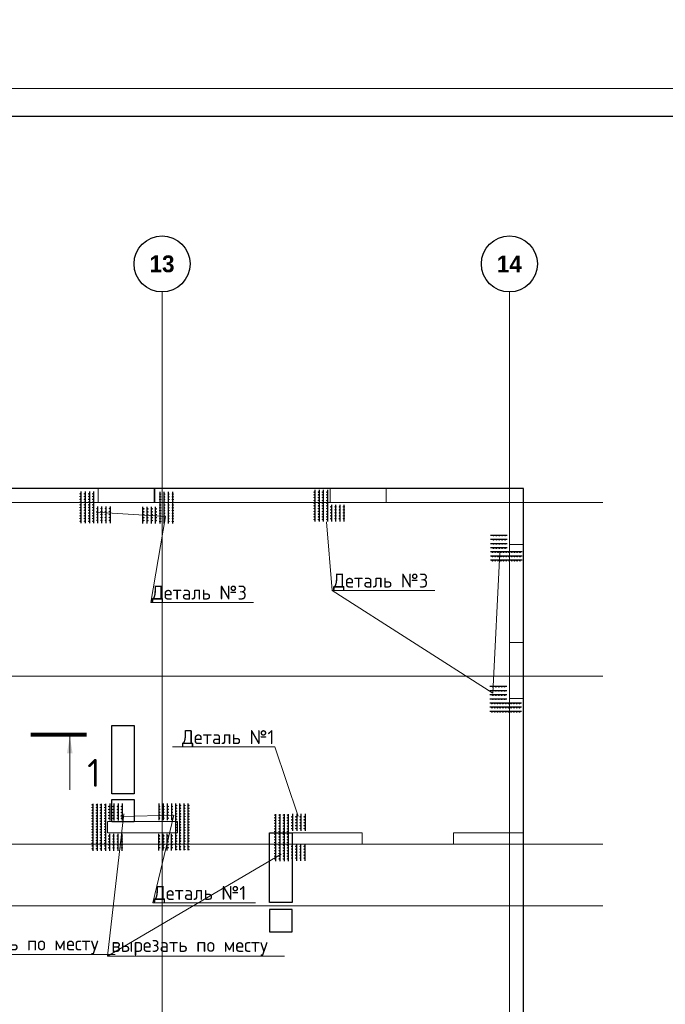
# Model space of a CAD drawing. Header units: millimetres. Extents: x -42044588 to 856694, y -806701 to 941911.
# Tile 748 of 1056: x 237369 to 248893, y -274824 to -257242. Entities that reach past the tile are written whole.
import ezdxf
from ezdxf import colors
from ezdxf.entities.mleader import LeaderData, LeaderLine
from ezdxf.math import Vec2, Vec3

# ---------------------------------------------------------------- set-up
doc = ezdxf.new("R2010")
doc.units = ezdxf.units.MM
for name, pattern in [('______5', [1100, 800, -100, 100, -100]), ('DASHED', [7, 5, -2, 0]), ('осевая', [50.8, 31.75, -6.35, 6.35, -6.35])]:
    doc.linetypes.add(name, pattern=pattern)
doc.layers.add('0 @ 100', color=7, linetype='Continuous')
doc.layers.add('ТОЛСТЫЕ_ОСНОВНЫЕ', color=6, linetype='Continuous')
doc.layers.add('Колонна_ бетон', color=7, linetype='Continuous', lineweight=50, true_color=0xb4b496)
for name, color, linetype, lineweight in [('Оси', 40, '______5', 18), ('осн.сетка', 4, 'Continuous', 60), ('Перекрытие ж_бетон', 1, 'Continuous', 30), ('подоснова', 151, 'Continuous', 5), ('размер', 1, 'Continuous', 25), ('РАЗМЕРЫ', 1, 'Continuous', 9), ('СТЕНЫ', 3, 'Continuous', 30), ('ТОНКИЕ', 7, 'Continuous', 9), ('Узлы', 7, 'Continuous', 0)]:
    doc.layers.add(name, color=color, linetype=linetype, lineweight=lineweight)
doc.styles.add('Century Gothic', font='GOTHIC.TTF')
doc.styles.add('GOST-2.304_Type-B', font='GOST_Common.ttf')
doc.styles.add('ГОСТ', font='GOST_Common.ttf')

# ---------------------------------------------------------------- blocks, each defined once
blk = doc.blocks.new('*U6686')
at = {"layer": 'ТОЛСТЫЕ_ОСНОВНЫЕ', "color": 6}
blk.add_lwpolyline([(20, 5), (886, 5), (886, 415), (20, 415)], close=True, dxfattribs=at)
at = {"layer": 'ТОНКИЕ'}
blk.add_lwpolyline([(0, 0), (891, 0), (891, 420), (0, 420)], close=True, dxfattribs=at)
blk = doc.blocks.new('NSY101')
at = {"color": 0, "linetype": 'ByBlock', "lineweight": -2}
blk.add_circle((0, 0), 50, dxfattribs=at)
blk = doc.blocks.new('СЛОЖНЫЙ_ОБЪЕКТ_20')
at = {"layer": 'Оси', "color": 16, "linetype": 'Continuous', "lineweight": 25, "transparency": 33554687, "xscale": 9.999999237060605, "yscale": 9.999999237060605, "zscale": 9.999999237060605}
blk.add_blockref('NSY101', (45313, -989), dxfattribs=at)
at = {"layer": 'Оси', "color": 16, "linetype": 'Continuous', "lineweight": 25, "transparency": 33554687, "insert": (45313, -989), "char_height": 300, "width": 620, "attachment_point": 5, "style": 'Century Gothic'}
blk.add_mtext('\\A1;{\\fCentury Gothic|i0|b1;\\H300.000000;\\W1.000000;\\C16;13}\\P', dxfattribs=at)
blk = doc.blocks.new('СЛОЖНЫЙ_ОБЪЕКТ_21')
at = {"layer": 'Оси', "color": 16, "linetype": 'Continuous', "lineweight": 25, "transparency": 33554687, "xscale": 9.999999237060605, "yscale": 9.999999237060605, "zscale": 9.999999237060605}
blk.add_blockref('NSY101', (51513, -989), dxfattribs=at)
at = {"layer": 'Оси', "color": 16, "linetype": 'Continuous', "lineweight": 25, "transparency": 33554687, "insert": (51513, -989), "char_height": 300, "width": 620, "attachment_point": 5, "style": 'Century Gothic'}
blk.add_mtext('\\A1;{\\fCentury Gothic|i0|b1;\\H300.000000;\\W1.000000;\\C16;14}\\P', dxfattribs=at)
blk = doc.blocks.new('оси блок 2')
at = {"layer": 'Оси', "color": 16, "linetype": 'осевая', "lineweight": 0, "ltscale": 0.25, "transparency": 33554687}
for p, q in [((-45104.7, -322543), (-45104.7, -347914.1)), ((-38904.7, -322543), (-38904.7, -347914.1)), ((-89822.3, -326301.3), (-37238.5, -326301.3)), ((-89822.3, -329401.3), (-37238.5, -329401.3)), ((-89822.3, -332401.3), (-37238.5, -332401.3)), ((-89822.3, -333501.3), (-37238.5, -333501.3))]:
    blk.add_line(p, q, dxfattribs=at)
at = {"layer": 'Оси', "color": 16, "linetype": 'Continuous', "lineweight": 25, "transparency": 33554687}
for name in ['СЛОЖНЫЙ_ОБЪЕКТ_20', 'СЛОЖНЫЙ_ОБЪЕКТ_21']:
    blk.add_blockref(name, (-90418.2, -321053.5), dxfattribs=at)
blk = doc.blocks.new('подложка стн 1-го этажа')
at = {"layer": 'Колонна_ бетон', "color": 252, "linetype": 'DASHED', "lineweight": 0, "ltscale": 0.5, "true_color": 0x939598, "transparency": 33554687}
for p, q in [((55094, 26362, -200), (55094, 26362, -200)), ((54844, 26112, -200), (54844, 26112, -200)), ((47669, 20412, -200), (47669, 20212, -200)), ((48919, 20412, -200), (47669, 20412, -200)), ((47669, 20412, -200), (47669, 20412, -200)), ((48919, 20412, -200), (48919, 20412, -200)), ((48919, 20212, -200), (48919, 20412, -200)), ((47669, 20212, -200), (47669, 20212, -200)), ((48919, 20212, -200), (47669, 20212, -200)), ((48919, 20212, -200), (48919, 20212, -200)), ((50964, 20212, -200), (50964, 20012, -200)), ((50964, 20212, -200), (50964, 20212, -200)), ((52214, 20212, -200), (50964, 20212, -200)), ((52214, 20212, -200), (52214, 20012, -200)), ((52214, 20212, -200), (52214, 20212, -200)), ((50964, 20012, -200), (50964, 20012, -200)), ((50964, 20012, -200), (52214, 20012, -200)), ((52214, 20012, -200), (52214, 20012, -200))]:
    blk.add_line(p, q, dxfattribs=at)
for points, elevation in [([(47504, 26362), (48504, 26362), (48504, 26112), (47504, 26112)], -360), ([(47504, 26362), (48514, 26362), (48514, 26112), (47504, 26112)], -560), ([(51644, 26362), (52644, 26362), (52644, 26112), (51644, 26112)], -360), ([(54844, 26362), (55094, 26362), (55094, 25362), (54844, 25362)], -560), ([(54844, 23612), (55094, 23612), (55094, 22612), (54844, 22612)], -360), ([(54844, 23612), (55094, 23612), (55094, 22612), (54844, 22612)], -560), ([(55094, 20212), (53844, 20212), (53844, 20012), (55094, 20012)], -560)]:
    blk.add_lwpolyline(points, close=True, dxfattribs=dict(at, elevation=elevation))
at = {"layer": 'СТЕНЫ', "color": 252, "linetype": 'DASHED', "lineweight": 0, "ltscale": 0.5, "true_color": 0x939598, "transparency": 33554687}
for p, q in [((53844, 20212, -200), (54844, 20212, -200)), ((53844, 20012, -200), (53844, 20212, -200)), ((53844, 20212, -200), (53844, 20212, -200)), ((54844, 20212, -200), (54844, 20212, -200)), ((53844, 20012, -200), (53844, 20012, -200)), ((53844, 20012, -200), (54844, 20012, -200)), ((54844, 20012, -200), (54844, 20012, -200))]:
    blk.add_line(p, q, dxfattribs=at)
blk = doc.blocks.new('цукцкц')
at = {"layer": 'Перекрытие ж_бетон', "elevation": 4500}
blk.add_lwpolyline([(-255116, -608534), (-255116, -608933), (-255516, -608933), (-255516, -608534)], close=True, dxfattribs=at)
blk = doc.blocks.new('отв +6900')
at = {"layer": 'Перекрытие ж_бетон', "color": 1}
for points in [[(-226157, -172199), (-225757, -172199), (-225757, -173419), (-226157, -173419)], [(-223341, -174121), (-222941, -174121), (-222941, -175361), (-223341, -175361)]]:
    blk.add_lwpolyline(points, close=True, dxfattribs=at)
at = {"layer": 'РАЗМЕРЫ', "color": 1, "lineweight": 30}
blk.add_lwpolyline([(-222941, -175489), (-223341, -175489), (-223341, -175889), (-222941, -175889)], close=True, dxfattribs=at)
at = {"color": 1, "rotation": 90}
blk.add_blockref('цукцкц', (-834690, 81595), dxfattribs=at)
blk = doc.blocks.new('деталь 1')
at = {"layer": 'осн.сетка', "color": 3, "lineweight": 25, "ltscale": 100}
for points in [[(263119, 23421), (263119, 20072)], [(263419, 23421), (263419, 20072)], [(263719, 23421), (263719, 20072)], [(264019, 23421), (264019, 20072)], [(264319, 23444), (264319, 22244)], [(264619, 23444), (264619, 22244)], [(264919, 23444), (264919, 22244)], [(265219, 23444), (265219, 22244)], [(264319, 20081), (264319, 21281)], [(264619, 20081), (264619, 21281)], [(264919, 20081), (264919, 21281)], [(265219, 20081), (265219, 21281)]]:
    blk.add_lwpolyline(points, dxfattribs=at)
at = {"layer": 'размер', "lineweight": 25, "ltscale": 2}
for centre, radius in [((263087, 23363), 25.2), ((263387, 23363), 25.2), ((263687, 23363), 25.2), ((263987, 23363), 25.2), ((264285, 23234), 27), ((264585, 23234), 27), ((264885, 23234), 27), ((265185, 23234), 27), ((263087, 23167), 25.2), ((263087, 22971), 25.2), ((263087, 22775), 25.2), ((263087, 22579), 25.2), ((263387, 23167), 25.2), ((263387, 22971), 25.2), ((263387, 22775), 25.2), ((263387, 22579), 25.2), ((263687, 23167), 25.2), ((263687, 22971), 25.2), ((263687, 22775), 25.2), ((263687, 22579), 25.2), ((263987, 23167), 25.2), ((263987, 22971), 25.2), ((263987, 22775), 25.2), ((263987, 22579), 25.2), ((264285, 23024), 27), ((264285, 22814), 27), ((264285, 22604), 27), ((264585, 23024), 27), ((264585, 22814), 27), ((264585, 22604), 27), ((264885, 23024), 27), ((264885, 22814), 27), ((264885, 22604), 27), ((265185, 23024), 27), ((265185, 22814), 27), ((265185, 22604), 27), ((263087, 22383), 25.2), ((263087, 22187), 25.2), ((263087, 21991), 25.2), ((263087, 21795), 25.2), ((263387, 22383), 25.2), ((263387, 22187), 25.2), ((263387, 21991), 25.2), ((263387, 21795), 25.2), ((263687, 22383), 25.2), ((263687, 22187), 25.2), ((263687, 21991), 25.2), ((263687, 21795), 25.2), ((263987, 22383), 25.2), ((263987, 22187), 25.2), ((263987, 21991), 25.2), ((263987, 21795), 25.2), ((264285, 22394), 27), ((264585, 22394), 27), ((264885, 22394), 27), ((265185, 22394), 27), ((263087, 21599), 25.2), ((263087, 21403), 25.2), ((263087, 21207), 25.2), ((263387, 21599), 25.2), ((263387, 21403), 25.2), ((263387, 21207), 25.2), ((263687, 21599), 25.2), ((263687, 21403), 25.2), ((263687, 21207), 25.2), ((263987, 21599), 25.2), ((263987, 21403), 25.2), ((263987, 21207), 25.2), ((264285, 21131), 27), ((264585, 21131), 27), ((264885, 21131), 27), ((265185, 21131), 27), ((263087, 21011), 25.2), ((263087, 20815), 25.2), ((263087, 20619), 25.2), ((263087, 20423), 25.2), ((263387, 21011), 25.2), ((263387, 20815), 25.2), ((263387, 20619), 25.2), ((263387, 20423), 25.2), ((263687, 21011), 25.2), ((263687, 20815), 25.2), ((263687, 20619), 25.2), ((263687, 20423), 25.2), ((263987, 21011), 25.2), ((263987, 20815), 25.2), ((263987, 20619), 25.2), ((263987, 20423), 25.2), ((264285, 20921), 27), ((264285, 20711), 27), ((264285, 20501), 27), ((264585, 20921), 27), ((264585, 20711), 27), ((264585, 20501), 27), ((264885, 20921), 27), ((264885, 20711), 27), ((264885, 20501), 27), ((265185, 20921), 27), ((265185, 20711), 27), ((265185, 20501), 27), ((263087, 20227), 25.2), ((263387, 20227), 25.2), ((263687, 20227), 25.2), ((263987, 20227), 25.2), ((264285, 20291), 27), ((264585, 20291), 27), ((264885, 20291), 27), ((265185, 20291), 27)]:
    blk.add_circle(centre, radius, dxfattribs=at)
blk = doc.blocks.new('_None')

msp = doc.modelspace()

# ---------------------------------------------------------------- linework, layer by layer
at = {"layer": 'осн.сетка', "color": 3, "lineweight": 25, "ltscale": 100}
for points in [[(242638.249, -265639.212), (242638.249, -266204.728)], [(242713.249, -265639.212), (242713.249, -266204.728)], [(242788.249, -265639.212), (242788.249, -266204.728)], [(242863.249, -265639.212), (242863.249, -266204.728)], [(238462.885, -265669.074), (238462.885, -266234.589)], [(238537.885, -265669.074), (238537.885, -266234.589)], [(238612.885, -265669.074), (238612.885, -266234.589)], [(238687.885, -265669.074), (238687.885, -266234.589)], [(239869.266, -265672.825), (239869.266, -266238.34)], [(239944.266, -265672.825), (239944.266, -266238.34)], [(240019.266, -265672.825), (240019.266, -266238.34)], [(240094.266, -265672.825), (240094.266, -266238.34)], [(238762.885, -266234.894), (238762.885, -265934.894)], [(238837.885, -266234.894), (238837.885, -265934.894)], [(238912.885, -266234.894), (238912.885, -265934.894)], [(238987.885, -266234.894), (238987.885, -265934.894)], [(239569.266, -266238.645), (239569.266, -265938.645)], [(239644.266, -266238.645), (239644.266, -265938.645)], [(239719.266, -266238.645), (239719.266, -265938.645)], [(239794.266, -266238.645), (239794.266, -265938.645)], [(242938.249, -266205.032), (242938.249, -265905.032)], [(243013.249, -266205.032), (243013.249, -265905.032)], [(243088.249, -266205.032), (243088.249, -265905.032)], [(243163.249, -266205.032), (243163.249, -265905.032)], [(245772.525, -266444.349), (246072.525, -266444.349)], [(245772.525, -266519.349), (246072.525, -266519.349)], [(245772.525, -266594.349), (246072.525, -266594.349)], [(245772.525, -266669.349), (246072.525, -266669.349)], [(246338.345, -266744.349), (245772.829, -266744.349)], [(246338.345, -266819.349), (245772.829, -266819.349)], [(246338.345, -266894.349), (245772.829, -266894.349)], [(245762.508, -269143.795), (246062.508, -269143.795)], [(245762.508, -269218.795), (246062.508, -269218.795)], [(245762.508, -269293.795), (246062.508, -269293.795)], [(245762.508, -269368.795), (246062.508, -269368.795)], [(246328.328, -269443.795), (245762.813, -269443.795)], [(246328.328, -269518.795), (245762.813, -269518.795)], [(246328.328, -269593.795), (245762.813, -269593.795)]]:
    msp.add_lwpolyline(points, dxfattribs=at)
at = {"layer": 'Перекрытие ж_бетон'}
msp.add_lwpolyline([(243309.945, -282512.648), (246359.945, -282512.648), (246359.945, -265612.648), (236309.945, -265612.648), (236309.945, -265612.648), (232959.945, -265612.648), (232959.945, -265612.648), (231159.945, -265612.648)], dxfattribs=at)
at = {"layer": 'размер', "lineweight": 25, "ltscale": 2}
for centre, radius in [((238455.041, -265708.592), 6.3), ((238455.041, -265757.592), 6.3), ((238455.041, -265806.592), 6.3), ((238530.041, -265708.592), 6.3), ((238530.041, -265757.592), 6.3), ((238530.041, -265806.592), 6.3), ((238605.041, -265708.592), 6.3), ((238605.041, -265757.592), 6.3), ((238605.041, -265806.592), 6.3), ((238680.041, -265708.592), 6.3), ((238680.041, -265757.592), 6.3), ((238680.041, -265806.592), 6.3), ((239877.11, -265712.343), 6.3), ((239877.11, -265761.343), 6.3), ((239877.11, -265810.343), 6.3), ((239952.11, -265712.343), 6.3), ((239952.11, -265761.343), 6.3), ((239952.11, -265810.343), 6.3), ((240027.11, -265712.343), 6.3), ((240027.11, -265761.343), 6.3), ((240027.11, -265810.343), 6.3), ((240102.11, -265712.343), 6.3), ((240102.11, -265761.343), 6.3), ((240102.11, -265810.343), 6.3), ((242630.405, -265678.731), 6.3), ((242630.405, -265727.731), 6.3), ((242630.405, -265776.731), 6.3), ((242630.405, -265825.731), 6.3), ((242705.405, -265678.731), 6.3), ((242705.405, -265727.731), 6.3), ((242705.405, -265776.731), 6.3), ((242705.405, -265825.731), 6.3), ((242780.405, -265678.731), 6.3), ((242780.405, -265727.731), 6.3), ((242780.405, -265776.731), 6.3), ((242780.405, -265825.731), 6.3), ((242855.405, -265678.731), 6.3), ((242855.405, -265727.731), 6.3), ((242855.405, -265776.731), 6.3), ((242855.405, -265825.731), 6.3), ((238455.041, -265855.592), 6.3), ((238455.041, -265904.592), 6.3), ((238455.041, -265953.592), 6.3), ((238455.041, -266002.592), 6.3), ((238530.041, -265855.592), 6.3), ((238530.041, -265904.592), 6.3), ((238530.041, -265953.592), 6.3), ((238530.041, -266002.592), 6.3), ((238605.041, -265855.592), 6.3), ((238605.041, -265904.592), 6.3), ((238605.041, -265953.592), 6.3), ((238605.041, -266002.592), 6.3), ((238680.041, -265855.592), 6.3), ((238680.041, -265904.592), 6.3), ((238680.041, -265953.592), 6.3), ((238680.041, -266002.592), 6.3), ((238754.481, -265972.394), 6.75), ((238829.481, -265972.394), 6.75), ((238904.481, -265972.394), 6.75), ((238979.481, -265972.394), 6.75), ((239577.67, -265976.145), 6.75), ((239652.67, -265976.145), 6.75), ((239727.67, -265976.145), 6.75), ((239802.67, -265976.145), 6.75), ((239877.11, -265859.343), 6.3), ((239877.11, -265908.343), 6.3), ((239877.11, -265957.343), 6.3), ((239877.11, -266006.343), 6.3), ((239952.11, -265859.343), 6.3), ((239952.11, -265908.343), 6.3), ((239952.11, -265957.343), 6.3), ((239952.11, -266006.343), 6.3), ((240027.11, -265859.343), 6.3), ((240027.11, -265908.343), 6.3), ((240027.11, -265957.343), 6.3), ((240027.11, -266006.343), 6.3), ((240102.11, -265859.343), 6.3), ((240102.11, -265908.343), 6.3), ((240102.11, -265957.343), 6.3), ((240102.11, -266006.343), 6.3), ((242630.405, -265874.731), 6.3), ((242630.405, -265923.731), 6.3), ((242630.405, -265972.731), 6.3), ((242705.405, -265874.731), 6.3), ((242705.405, -265923.731), 6.3), ((242705.405, -265972.731), 6.3), ((242780.405, -265874.731), 6.3), ((242780.405, -265923.731), 6.3), ((242780.405, -265972.731), 6.3), ((242855.405, -265874.731), 6.3), ((242855.405, -265923.731), 6.3), ((242855.405, -265972.731), 6.3), ((242929.845, -265942.532), 6.75), ((242929.845, -265995.032), 6.75), ((243004.845, -265942.532), 6.75), ((243004.845, -265995.032), 6.75), ((243079.845, -265942.532), 6.75), ((243079.845, -265995.032), 6.75), ((243154.845, -265942.532), 6.75), ((243154.845, -265995.032), 6.75), ((238455.041, -266051.592), 6.3), ((238455.041, -266100.592), 6.3), ((238455.041, -266149.592), 6.3), ((238530.041, -266051.592), 6.3), ((238530.041, -266100.592), 6.3), ((238530.041, -266149.592), 6.3), ((238605.041, -266051.592), 6.3), ((238605.041, -266100.592), 6.3), ((238605.041, -266149.592), 6.3), ((238680.041, -266051.592), 6.3), ((238680.041, -266100.592), 6.3), ((238680.041, -266149.592), 6.3), ((238754.481, -266024.894), 6.75), ((238754.481, -266077.394), 6.75), ((238754.481, -266129.894), 6.75), ((238754.481, -266182.394), 6.75), ((238829.481, -266024.894), 6.75), ((238829.481, -266077.394), 6.75), ((238829.481, -266129.894), 6.75), ((238829.481, -266182.394), 6.75), ((238904.481, -266024.894), 6.75), ((238904.481, -266077.394), 6.75), ((238904.481, -266129.894), 6.75), ((238904.481, -266182.394), 6.75), ((238979.481, -266024.894), 6.75), ((238979.481, -266077.394), 6.75), ((238979.481, -266129.894), 6.75), ((238979.481, -266182.394), 6.75), ((239577.67, -266028.645), 6.75), ((239577.67, -266081.145), 6.75), ((239577.67, -266133.645), 6.75), ((239577.67, -266186.145), 6.75), ((239652.67, -266028.645), 6.75), ((239652.67, -266081.145), 6.75), ((239652.67, -266133.645), 6.75), ((239652.67, -266186.145), 6.75), ((239727.67, -266028.645), 6.75), ((239727.67, -266081.145), 6.75), ((239727.67, -266133.645), 6.75), ((239727.67, -266186.145), 6.75), ((239802.67, -266028.645), 6.75), ((239802.67, -266081.145), 6.75), ((239802.67, -266133.645), 6.75), ((239802.67, -266186.145), 6.75), ((239877.11, -266055.343), 6.3), ((239877.11, -266104.343), 6.3), ((239877.11, -266153.343), 6.3), ((239952.11, -266055.343), 6.3), ((239952.11, -266104.343), 6.3), ((239952.11, -266153.343), 6.3), ((240027.11, -266055.343), 6.3), ((240027.11, -266104.343), 6.3), ((240027.11, -266153.343), 6.3), ((240102.11, -266055.343), 6.3), ((240102.11, -266104.343), 6.3), ((240102.11, -266153.343), 6.3), ((242630.405, -266021.731), 6.3), ((242630.405, -266070.731), 6.3), ((242630.405, -266119.731), 6.3), ((242630.405, -266168.731), 6.3), ((242705.405, -266021.731), 6.3), ((242705.405, -266070.731), 6.3), ((242705.405, -266119.731), 6.3), ((242705.405, -266168.731), 6.3), ((242780.405, -266021.731), 6.3), ((242780.405, -266070.731), 6.3), ((242780.405, -266119.731), 6.3), ((242780.405, -266168.731), 6.3), ((242855.405, -266021.731), 6.3), ((242855.405, -266070.731), 6.3), ((242855.405, -266119.731), 6.3), ((242855.405, -266168.731), 6.3), ((242929.845, -266047.532), 6.75), ((242929.845, -266100.032), 6.75), ((242929.845, -266152.532), 6.75), ((243004.845, -266047.532), 6.75), ((243004.845, -266100.032), 6.75), ((243004.845, -266152.532), 6.75), ((243079.845, -266047.532), 6.75), ((243079.845, -266100.032), 6.75), ((243079.845, -266152.532), 6.75), ((243154.845, -266047.532), 6.75), ((243154.845, -266100.032), 6.75), ((243154.845, -266152.532), 6.75), ((238455.041, -266198.592), 6.3), ((238530.041, -266198.592), 6.3), ((238605.041, -266198.592), 6.3), ((238680.041, -266198.592), 6.3), ((239877.11, -266202.343), 6.3), ((239952.11, -266202.343), 6.3), ((240027.11, -266202.343), 6.3), ((240102.11, -266202.343), 6.3), ((245825.025, -266452.753), 6.75), ((245825.025, -266527.753), 6.75), ((245877.525, -266452.753), 6.75), ((245877.525, -266527.753), 6.75), ((245930.025, -266452.753), 6.75), ((245930.025, -266527.753), 6.75), ((245982.525, -266452.753), 6.75), ((245982.525, -266527.753), 6.75), ((246035.025, -266452.753), 6.75), ((246035.025, -266527.753), 6.75), ((245825.025, -266602.753), 6.75), ((245825.025, -266677.753), 6.75), ((245877.525, -266602.753), 6.75), ((245877.525, -266677.753), 6.75), ((245930.025, -266602.753), 6.75), ((245930.025, -266677.753), 6.75), ((245982.525, -266602.753), 6.75), ((245982.525, -266677.753), 6.75), ((246035.025, -266602.753), 6.75), ((246035.025, -266677.753), 6.75), ((245808.826, -266752.192), 6.3), ((245808.826, -266827.192), 6.3), ((245857.826, -266752.192), 6.3), ((245857.826, -266827.192), 6.3), ((245906.826, -266752.192), 6.3), ((245906.826, -266827.192), 6.3), ((245955.826, -266752.192), 6.3), ((245955.826, -266827.192), 6.3), ((246004.826, -266752.192), 6.3), ((246004.826, -266827.192), 6.3), ((246053.826, -266752.192), 6.3), ((246053.826, -266827.192), 6.3), ((246102.826, -266752.192), 6.3), ((246102.826, -266827.192), 6.3), ((246151.826, -266752.192), 6.3), ((246151.826, -266827.192), 6.3), ((246200.826, -266752.192), 6.3), ((246200.826, -266827.192), 6.3), ((246249.826, -266752.192), 6.3), ((246249.826, -266827.192), 6.3), ((246298.826, -266752.192), 6.3), ((246298.826, -266827.192), 6.3), ((245808.826, -266902.192), 6.3), ((245857.826, -266902.192), 6.3), ((245906.826, -266902.192), 6.3), ((245955.826, -266902.192), 6.3), ((246004.826, -266902.192), 6.3), ((246053.826, -266902.192), 6.3), ((246102.826, -266902.192), 6.3), ((246151.826, -266902.192), 6.3), ((246200.826, -266902.192), 6.3), ((246249.826, -266902.192), 6.3), ((246298.826, -266902.192), 6.3), ((245815.008, -269152.199), 6.75), ((245867.508, -269152.199), 6.75), ((245920.008, -269152.199), 6.75), ((245972.508, -269152.199), 6.75), ((246025.008, -269152.199), 6.75), ((245815.008, -269227.199), 6.75), ((245815.008, -269302.199), 6.75), ((245867.508, -269227.199), 6.75), ((245867.508, -269302.199), 6.75), ((245920.008, -269227.199), 6.75), ((245920.008, -269302.199), 6.75), ((245972.508, -269227.199), 6.75), ((245972.508, -269302.199), 6.75), ((246025.008, -269227.199), 6.75), ((246025.008, -269302.199), 6.75), ((245798.81, -269451.639), 6.3), ((245798.81, -269526.639), 6.3), ((245815.008, -269377.199), 6.75), ((245847.81, -269451.639), 6.3), ((245847.81, -269526.639), 6.3), ((245867.508, -269377.199), 6.75), ((245896.81, -269451.639), 6.3), ((245896.81, -269526.639), 6.3), ((245920.008, -269377.199), 6.75), ((245945.81, -269451.639), 6.3), ((245945.81, -269526.639), 6.3), ((245972.508, -269377.199), 6.75), ((245994.81, -269451.639), 6.3), ((245994.81, -269526.639), 6.3), ((246025.008, -269377.199), 6.75), ((246043.81, -269451.639), 6.3), ((246043.81, -269526.639), 6.3), ((246092.81, -269451.639), 6.3), ((246092.81, -269526.639), 6.3), ((246141.81, -269451.639), 6.3), ((246141.81, -269526.639), 6.3), ((246190.81, -269451.639), 6.3), ((246190.81, -269526.639), 6.3), ((246239.81, -269451.639), 6.3), ((246239.81, -269526.639), 6.3), ((246288.81, -269451.639), 6.3), ((246288.81, -269526.639), 6.3), ((245798.81, -269601.639), 6.3), ((245847.81, -269601.639), 6.3), ((245896.81, -269601.639), 6.3), ((245945.81, -269601.639), 6.3), ((245994.81, -269601.639), 6.3), ((246043.81, -269601.639), 6.3), ((246092.81, -269601.639), 6.3), ((246141.81, -269601.639), 6.3), ((246190.81, -269601.639), 6.3), ((246239.81, -269601.639), 6.3), ((246288.81, -269601.639), 6.3)]:
    msp.add_circle(centre, radius, dxfattribs=at)
at = {"layer": 'Узлы', "color": 1, "linetype": 'Continuous', "lineweight": 0}
msp.add_line((238263.303, -270041.829, 2940), (238263.303, -270991.829, 2940), dxfattribs=at)
at = {"layer": 'Узлы', "color": 1, "linetype": 'Continuous', "lineweight": 0, "const_width": 70, "elevation": 2940}
msp.add_lwpolyline([(238563.303, -270006.829), (237563.303, -270006.829)], dxfattribs=at)
at = {"layer": 'Узлы', "color": 1, "linetype": 'Continuous', "lineweight": 0}
msp.add_solid([(238263.303, -270041.829, 2940), (238213.025, -270342.279, 2940), (238313.581, -270342.279, 2940)], dxfattribs=at)

# ---------------------------------------------------------------- block references
at = {"xscale": 100, "yscale": 100, "zscale": 100}
msp.add_blockref('*U6686', (191156.927, -300471.566), dxfattribs=at)
for name, p in [('подложка стн 1-го этажа', (191266.023, -291974.443, 560)), ('отв +6900', (465170.852, -97643.55, 200))]:
    msp.add_blockref(name, p)
at = {"layer": 'РАЗМЕРЫ'}
msp.add_blockref('оси блок 2', (285014.663, 60438.674), dxfattribs=at)
at = {"layer": 'РАЗМЕРЫ', "color": 1, "xscale": 0.25, "yscale": 0.25, "zscale": 0.25}
for p in [(172895.564, -277101.806), (176158.207, -277285.011)]:
    msp.add_blockref('деталь 1', p, dxfattribs=at)
at = {"layer": 'РАЗМЕРЫ', "color": 1, "xscale": 0.25, "yscale": 0.25, "zscale": 0.25, "rotation": 180}
msp.add_blockref('деталь 1', (306157.983, -266217.66), dxfattribs=at)

# ---------------------------------------------------------------- texts
at = {"layer": '0 @ 100', "char_height": 300, "width": 18500, "attachment_point": 1, "style": 'ГОСТ'}
for insert in [(164490.226, -237072.641), (67549.049, -238408.446)]:
    msp.add_mtext('\\pi-900,l900,t900;{\\C7;1.^IАрмирование монолитной плиты  состоит из основного армирования ∅10 А500С с шагом  200х200мм  в нижней зоне, основного армирования ∅10 А500С с шагом  200х200мм  в  верхней зоне и дополнительного армирования, указанного на схемах армирования.\\P2.^IАрмирование плиты предусмотрено отдельными  стержнями заводской длины по осям Х и Y. При недостатке заводской длины стержней для армирования плиты, стыки стержней осуществлять внахлестку без  сварки. Стыки арматуры внахлестку должны располагаться вразбежку (через шаг). См. деталь стыковки арматуры.\\P3.^IВерхнюю и нижнюю арматуру вязать вязальной проволокой через пересечение.  Стержни основной и дополнительной арматуры укладывать в соответствии с сечениями .\\P4.^IПо периметру плиты и у отверстий  у концов основной арматуры устанавливать П-образные элементы Ск1.\\P5.^IПозиции со знаком "*" укладываются с шагом 100 мм\\P6.^IДля фиксации в проектном положении стержней верхней сетки устанавливать фиксаторы Ф1 с шагом 600х600мм.\\P7.^IДиаметр оправки стержня при d<20мм - 5d, при d≥20мм - 8d\\P8.^IКаркасы поперечного армирования устанавливаются до начала устройство верхней сетки армирования.\\P9.^IОбрамления отверстий см. лист 8. В местах расположения отверстий осуществить прерывания основной и дополнительной сеток арматуры. Отверстия обрамляются двумя стержнями арматуры, расход стали на обрамление учтен на листе 25.\\P10.^IПроемы размерами до 300х300 допускается выполнять по месту методом алмазного бурения.}', dxfattribs=dict(at, insert=insert))
at = {"layer": 'Узлы', "color": 1, "linetype": 'Continuous', "lineweight": 0, "insert": (238693.303, -270691.829, 2940), "char_height": 500, "attachment_point": 5, "style": 'GOST-2.304_Type-B'}
msp.add_mtext_dynamic_manual_height_columns('1', width=723.87981, gutter_width=25, heights=[0], dxfattribs=at)

# ---------------------------------------------------------------- leaders
at = {"layer": 'подоснова', "color": 2, "ltscale": 0.3}
ml = msp.add_multileader_mtext('Standard', dxfattribs=at)
ml.set_content('Деталь №3', color=2, style='GOST-2.304_Type-B')
ml.set_leader_properties(color=256, linetype='ByLayer', lineweight=15)
ml.set_arrow_properties(name='NONE')
ml.build(insert=Vec2(0, 0))
ml.multileader.update_dxf_attribs({"text_left_attachment_type": 6, "text_right_attachment_type": 6, "dogleg_length": 0.1, "arrow_head_size": 18})
ctx = ml.context
ctx.base_point, ctx.char_height, ctx.arrow_head_size, ctx.landing_gap_size, ctx.plane_origin = Vec3(239711.889, -267646.743), 250, 18, 20, Vec3(243120.037, -256674.383)
ctx.left_attachment, ctx.right_attachment, ctx.text_align_type = 6, 6, 1
notes = []
notes.append((ctx, [(1, (1, 1, 0), (239711.789, -267646.743), (1, 0), 0.1, [(0, [(238736.579, -266035.453), (239972.737, -266110.666)], 0, [])])]))
ctx.mtext.insert, ctx.mtext.alignment, ctx.mtext.flow_direction = Vec3(240574.692, -267346.743), 2, 5
ml = msp.add_multileader_mtext('Standard', dxfattribs=at)
ml.set_content('Деталь №3', color=2, style='GOST-2.304_Type-B')
ml.set_leader_properties(color=256, linetype='ByLayer', lineweight=15)
ml.set_arrow_properties(name='NONE')
ml.build(insert=Vec2(0, 0))
ml.multileader.update_dxf_attribs({"text_left_attachment_type": 6, "text_right_attachment_type": 6, "dogleg_length": 0.1, "arrow_head_size": 18})
ctx = ml.context
ctx.base_point, ctx.char_height, ctx.arrow_head_size, ctx.landing_gap_size, ctx.plane_origin = Vec3(242949.171, -267432.392), 250, 18, 20, Vec3(247633.317, -256891.801)
ctx.left_attachment, ctx.right_attachment, ctx.text_align_type = 6, 6, 1
notes.append((ctx, [(1, (1, 1, 0), (242949.071, -267432.392), (1, 0), 0.1, [(1, [(245941.478, -266755.761), (245812.487, -269270.039)], 0, []), (2, [(242845.707, -266207.776)], 0, [])])]))
ctx.mtext.insert, ctx.mtext.alignment, ctx.mtext.flow_direction = Vec3(243811.974, -267132.392), 2, 5
at = {"layer": 'подоснова', "color": 5, "ltscale": 0.3}
ml = msp.add_multileader_mtext('Standard', dxfattribs=at)
ml.set_content('Деталь №1', color=5, style='GOST-2.304_Type-B')
ml.set_leader_properties(color=256, linetype='ByLayer', lineweight=15)
ml.set_arrow_properties(name='NONE')
ml.build(insert=Vec2(0, 0))
ml.multileader.update_dxf_attribs({"text_left_attachment_type": 6, "text_right_attachment_type": 6, "dogleg_length": 0.1, "arrow_head_size": 18})
ctx = ml.context
ctx.base_point, ctx.char_height, ctx.arrow_head_size, ctx.landing_gap_size, ctx.plane_origin = Vec3(240249.97, -270228.096), 250, 18, 20, Vec3(237356.736, -259438.712)
ctx.left_attachment, ctx.right_attachment, ctx.text_align_type = 6, 6, 1
notes.append((ctx, [(1, (1, 1, 0), (241925.676, -270228.096), (-1, 0), 0.1, [(1, [(242336.851, -271463.86)], 0, [])])]))
ctx.mtext.insert, ctx.mtext.alignment, ctx.mtext.flow_direction = Vec3(241087.773, -269928.096), 2, 5
ml = msp.add_multileader_mtext('Standard', dxfattribs=at)
ml.set_content('вырезать по месту', color=5, style='GOST-2.304_Type-B')
ml.set_leader_properties(color=256, linetype='ByLayer', lineweight=15)
ml.set_arrow_properties(name='NONE')
ml.build(insert=Vec2(0, 0))
ml.multileader.update_dxf_attribs({"text_left_attachment_type": 6, "text_right_attachment_type": 6, "dogleg_length": 0.1, "arrow_head_size": 18})
ctx = ml.context
ctx.base_point, ctx.char_height, ctx.arrow_head_size, ctx.landing_gap_size, ctx.plane_origin = Vec3(238939.205, -273963.166), 250, 18, 20, Vec3(236286.233, -262404.697)
ctx.left_attachment, ctx.right_attachment, ctx.text_align_type = 6, 6, 1
notes.append((ctx, [(0, (1, 1, 0), (238939.105, -273963.166), (1, 0), 0.1, [(1, [(242036.593, -272144.043)], 0, []), (0, [(239225.171, -271424.634)], 0, [])])]))
ctx.mtext.insert, ctx.mtext.alignment, ctx.mtext.flow_direction = Vec3(240401.061, -273638.166), 2, 5
ml = msp.add_multileader_mtext('Standard', dxfattribs=at)
ml.set_content('Деталь №1', color=5, style='GOST-2.304_Type-B')
ml.set_leader_properties(color=256, linetype='ByLayer', lineweight=15)
ml.set_arrow_properties(name='NONE')
ml.build(insert=Vec2(0, 0))
ml.multileader.update_dxf_attribs({"text_left_attachment_type": 6, "text_right_attachment_type": 6, "dogleg_length": 0.1, "arrow_head_size": 18})
ctx = ml.context
ctx.base_point, ctx.char_height, ctx.arrow_head_size, ctx.landing_gap_size, ctx.plane_origin = Vec3(239748.248, -273009.796), 250, 18, 20, Vec3(234194.402, -259442.38)
ctx.left_attachment, ctx.right_attachment, ctx.text_align_type = 6, 6, 1
notes.append((ctx, [(0, (1, 1, 0), (239748.148, -273009.796), (1, 0), 0.1, [(0, [(239174.516, -271467.528), (240121.868, -271446.228)], 0, [])])]))
ctx.mtext.insert, ctx.mtext.alignment, ctx.mtext.flow_direction = Vec3(240586.051, -272709.796), 2, 5
ml = msp.add_multileader_mtext('Standard', dxfattribs=at)
ml.set_content('вырезать по месту', color=5, style='GOST-2.304_Type-B')
ml.set_leader_properties(color=256, linetype='ByLayer', lineweight=15)
ml.set_arrow_properties(name='NONE')
ml.build(insert=Vec2(0, 0))
ml.multileader.update_dxf_attribs({"text_left_attachment_type": 6, "text_right_attachment_type": 6, "dogleg_length": 0.1, "arrow_head_size": 18})
ctx = ml.context
ctx.base_point, ctx.char_height, ctx.arrow_head_size, ctx.landing_gap_size, ctx.plane_origin = Vec3(235917.95, -273936.011), 250, 18, 20, Vec3(234272.822, -263146.626)
ctx.left_attachment, ctx.right_attachment, ctx.text_align_type = 6, 6, 1
notes.append((ctx, [(0, (1, 1, 0), (235917.85, -273936.011), (1, 0), 0.1, [(0, [(236520.744, -272527.329), (235478.799, -273103.801)], 0, [])])]))
ctx.mtext.insert, ctx.mtext.alignment, ctx.mtext.flow_direction = Vec3(237379.806, -273611.011), 2, 5
for ctx, leaders in notes:
    for number, flags, end, landing, length, lines in leaders:
        leader = LeaderData()
        leader.index, (leader.has_last_leader_line, leader.has_dogleg_vector, leader.attachment_direction) = number, flags
        leader.last_leader_point, leader.dogleg_vector, leader.dogleg_length = Vec3(end), Vec3(landing), length
        for number, points, colour, breaks in lines:
            line = LeaderLine()
            line.index, line.vertices, line.color, line.breaks = number, Vec3.list(points), colors.encode_raw_color(colour), breaks
            leader.lines.append(line)
        ctx.leaders.append(leader)

doc.saveas('drawing.dxf')
